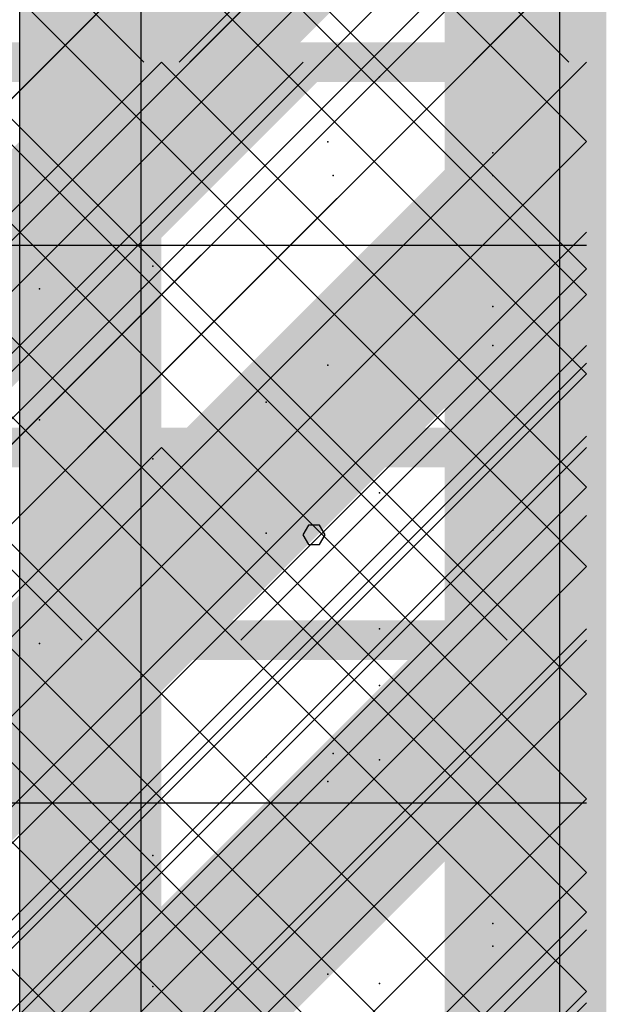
# Model space of a CAD drawing. Extents: x -2 to 113, y -136 to 16.
# Tile 271 of 541: x 52.72 to 54.25, y -30.58 to -28.03. Entities that reach past the tile are written whole.
import ezdxf

# ---------------------------------------------------------------- set-up
doc = ezdxf.new("R2010")
doc.units = 0
doc.header["$MEASUREMENT"] = 0
doc.linetypes.add('SOLID', pattern=[0])
doc.layers.get('0').update_dxf_attribs({"linetype": 'SOLID'})
for name, color, linetype in [('1', 7, 'SOLID'), ('10', 7, 'SOLID'), ('11', 7, 'SOLID'), ('12', 7, 'SOLID'), ('13', 7, 'SOLID'), ('14', 7, 'SOLID'), ('15', 7, 'SOLID'), ('16', 7, 'SOLID'), ('17', 7, 'SOLID'), ('18', 7, 'SOLID'), ('19', 7, 'SOLID'), ('2', 7, 'SOLID'), ('20', 7, 'SOLID'), ('21', 7, 'SOLID'), ('22', 7, 'SOLID'), ('23', 7, 'SOLID'), ('24', 7, 'SOLID'), ('25', 7, 'SOLID'), ('26', 7, 'SOLID'), ('27', 7, 'SOLID'), ('28', 7, 'SOLID'), ('29', 7, 'SOLID'), ('3', 7, 'SOLID'), ('30', 7, 'SOLID'), ('31', 7, 'SOLID'), ('32', 7, 'SOLID'), ('33', 7, 'SOLID'), ('34', 7, 'SOLID'), ('35', 7, 'SOLID'), ('36', 7, 'SOLID'), ('37', 7, 'SOLID'), ('38', 7, 'SOLID'), ('39', 7, 'SOLID'), ('4', 7, 'SOLID'), ('40', 7, 'SOLID'), ('41', 7, 'SOLID'), ('42', 7, 'SOLID'), ('43', 7, 'SOLID'), ('44', 7, 'SOLID'), ('45', 7, 'SOLID'), ('46', 7, 'SOLID'), ('47', 7, 'SOLID'), ('48', 7, 'SOLID'), ('49', 7, 'SOLID'), ('5', 7, 'SOLID'), ('50', 7, 'SOLID'), ('51', 7, 'SOLID'), ('52', 7, 'SOLID'), ('53', 7, 'SOLID'), ('54', 7, 'SOLID'), ('55', 7, 'SOLID'), ('56', 7, 'SOLID'), ('57', 7, 'SOLID'), ('58', 7, 'SOLID'), ('59', 7, 'SOLID'), ('6', 7, 'SOLID'), ('60', 7, 'SOLID'), ('61', 7, 'SOLID'), ('62', 7, 'SOLID'), ('63', 7, 'SOLID'), ('64', 7, 'SOLID'), ('65', 7, 'SOLID'), ('66', 7, 'SOLID'), ('67', 7, 'SOLID'), ('68', 7, 'SOLID'), ('7', 7, 'SOLID'), ('8', 7, 'SOLID'), ('9', 7, 'SOLID')]:
    doc.layers.add(name, color=color, linetype=linetype)

msp = doc.modelspace()

# ---------------------------------------------------------------- linework, layer by layer
at = {"color": 7, "linetype": 'SOLID', "const_width": 0.1029}
msp.add_lwpolyline([(54.1942, -13.1385), (54.1942, -125.6385)], dxfattribs=at)
at = {"color": 7, "linetype": 'SOLID'}
msp.add_lwpolyline([(52.7237, -40.6385), (52.7237, -25.6385)], dxfattribs=at)
at = {"color": 7}
for p in [(53.9516, -28.4326), (52.7751, -28.7267), (53.3634, -29.0209), (53.6575, -29.6091), (53.0692, -30.1973)]:
    msp.add_point(p, dxfattribs=at)
at = {"layer": '1', "color": 7, "linetype": 'SOLID', "const_width": 0.1029}
msp.add_lwpolyline([(54.1942, -13.1385), (54.1942, -125.6385)], dxfattribs=at)
at = {"layer": '1', "color": 7, "linetype": 'SOLID'}
for points in [[(49.7825, -28.6134), (54.1942, -28.6134)], [(54.1248, -30.0608), (54.1248, -28.6134)], [(49.7825, -30.0608), (54.1942, -30.0608)]]:
    msp.add_lwpolyline(points, dxfattribs=at)
at = {"layer": '10', "color": 7, "linetype": 'SOLID', "const_width": 0.1029}
msp.add_lwpolyline([(54.1942, -13.1385), (54.1942, -125.6385)], dxfattribs=at)
at = {"layer": '10', "color": 7, "linetype": 'SOLID'}
for points in [[(50.6648, -30.6385), (54.1942, -27.1091)], [(52.1354, -30.6385), (54.1942, -28.5797)], [(53.606, -30.6385), (54.1942, -30.0503)]]:
    msp.add_lwpolyline(points, dxfattribs=at)
at = {"layer": '10', "color": 7}
for p in [(53.9516, -28.4326), (52.7751, -28.7267), (53.3634, -29.0209), (53.6575, -29.6091), (53.0692, -30.1973)]:
    msp.add_point(p, dxfattribs=at)
at = {"layer": '11', "color": 7, "linetype": 'SOLID', "const_width": 0.1029}
msp.add_lwpolyline([(54.1942, -13.1385), (54.1942, -125.6385)], dxfattribs=at)
at = {"layer": '11', "color": 7, "linetype": 'SOLID'}
for points in [[(53.0392, -45.6385), (53.0392, -25.6385)], [(54.1248, -45.6385), (54.1248, -25.6385)], [(53.5163, -29.3648), (53.5018, -29.3399), (53.4728, -29.3399), (53.4584, -29.3648), (53.4728, -29.3902), (53.5018, -29.3902), (53.5163, -29.3648)]]:
    msp.add_lwpolyline(points, dxfattribs=at)
at = {"layer": '12', "color": 7, "linetype": 'SOLID', "const_width": 0.1029}
for points in [[(54.1942, -13.1385), (54.1942, -125.6385)], [(49.7825, -29.6385), (54.1942, -29.6385)]]:
    msp.add_lwpolyline(points, dxfattribs=at)
at = {"layer": '12', "color": 7, "linetype": 'SOLID'}
for points in [[(52.7237, -29.6385), (52.7237, -27.6385)], [(52.1942, -31.6385), (54.1942, -29.6385)]]:
    msp.add_lwpolyline(points, dxfattribs=at)
at = {"layer": '12', "color": 7}
for p in [(53.9516, -28.3738), (53.0692, -28.6679), (53.6575, -29.2562), (53.537, -29.9326), (53.9516, -30.3738)]:
    msp.add_point(p, dxfattribs=at)
at = {"layer": '13', "color": 7, "linetype": 'SOLID', "const_width": 0.1029}
msp.add_lwpolyline([(54.1942, -13.1385), (54.1942, -125.6385)], dxfattribs=at)
at = {"layer": '13', "color": 7, "linetype": 'SOLID'}
for points in [[(53.0392, -45.6385), (53.0392, -25.6385)], [(54.1248, -45.6385), (54.1248, -25.6385)], [(53.5163, -29.3648), (53.5018, -29.3399), (53.4728, -29.3399), (53.4584, -29.3648), (53.4728, -29.3902), (53.5018, -29.3902), (53.5163, -29.3648)]]:
    msp.add_lwpolyline(points, dxfattribs=at)
at = {"layer": '14', "color": 7, "linetype": 'SOLID', "const_width": 0.1029}
for points in [[(54.1942, -13.1385), (54.1942, -125.6385)], [(49.7825, -29.6385), (54.1942, -29.6385)]]:
    msp.add_lwpolyline(points, dxfattribs=at)
at = {"layer": '14', "color": 7, "linetype": 'SOLID'}
for points in [[(52.7237, -29.6385), (52.7237, -27.6385)], [(52.7237, -44.1385), (52.7237, -29.6385)]]:
    msp.add_lwpolyline(points, dxfattribs=at)
at = {"layer": '14', "color": 7}
for p in [(53.9516, -28.3738), (53.0692, -28.6679), (53.6575, -29.2562), (53.537, -29.9326), (53.9516, -30.3738)]:
    msp.add_point(p, dxfattribs=at)
at = {"layer": '15', "color": 7, "linetype": 'SOLID', "const_width": 0.1029}
msp.add_lwpolyline([(54.1942, -13.1385), (54.1942, -125.6385)], dxfattribs=at)
at = {"layer": '15', "color": 7, "linetype": 'SOLID'}
for points in [[(53.0392, -45.6385), (53.0392, -25.6385)], [(54.1248, -45.6385), (54.1248, -25.6385)], [(53.5163, -29.3648), (53.5018, -29.3399), (53.4728, -29.3399), (53.4584, -29.3648), (53.4728, -29.3902), (53.5018, -29.3902), (53.5163, -29.3648)]]:
    msp.add_lwpolyline(points, dxfattribs=at)
at = {"layer": '16', "color": 7, "linetype": 'SOLID', "const_width": 0.1029}
for points in [[(54.1942, -13.1385), (54.1942, -125.6385)], [(49.7825, -29.6385), (54.1942, -29.6385)]]:
    msp.add_lwpolyline(points, dxfattribs=at)
at = {"layer": '16', "color": 7, "linetype": 'SOLID'}
for points in [[(50.8856, -27.6385), (51.8003, -28.5533), (52.8856, -29.6385)], [(51.9885, -27.6385), (53.8179, -29.4679), (53.9885, -29.6385)], [(52.1942, -29.6385), (54.1942, -27.6385)], [(53.0913, -27.6385), (54.1942, -28.7415)], [(53.2972, -29.6385), (54.1942, -28.7415)], [(49.7825, -34.0503), (54.1942, -29.6385)]]:
    msp.add_lwpolyline(points, dxfattribs=at)
at = {"layer": '16', "color": 7}
for p in [(53.537, -29.9326), (53.9516, -30.3738)]:
    msp.add_point(p, dxfattribs=at)
at = {"layer": '17', "color": 7, "linetype": 'SOLID', "const_width": 0.1029}
msp.add_lwpolyline([(54.1942, -13.1385), (54.1942, -125.6385)], dxfattribs=at)
at = {"layer": '17', "color": 7, "linetype": 'SOLID'}
for points in [[(53.0392, -45.6385), (53.0392, -25.6385)], [(54.1248, -45.6385), (54.1248, -25.6385)], [(53.5163, -29.3648), (53.5018, -29.3399), (53.4728, -29.3399), (53.4584, -29.3648), (53.4728, -29.3902), (53.5018, -29.3902), (53.5163, -29.3648)]]:
    msp.add_lwpolyline(points, dxfattribs=at)
at = {"layer": '18', "color": 7, "linetype": 'SOLID', "const_width": 0.1029}
for points in [[(54.1942, -13.1385), (54.1942, -125.6385)], [(49.7825, -28.1385), (54.1942, -28.1385)]]:
    msp.add_lwpolyline(points, dxfattribs=at)
at = {"layer": '18', "color": 7, "linetype": 'SOLID'}
for points in [[(52.7237, -28.1385), (52.7237, -25.6385)], [(51.6942, -30.6385), (54.1942, -28.1385)], [(53.1648, -30.6385), (54.1942, -29.6091)]]:
    msp.add_lwpolyline(points, dxfattribs=at)
at = {"layer": '18', "color": 7}
for p in [(53.537, -28.4326), (53.9516, -28.8738), (53.0692, -29.1679), (53.6575, -29.7562), (53.5236, -30.5048)]:
    msp.add_point(p, dxfattribs=at)
at = {"layer": '19', "color": 7, "linetype": 'SOLID', "const_width": 0.1029}
msp.add_lwpolyline([(54.1942, -13.1385), (54.1942, -125.6385)], dxfattribs=at)
at = {"layer": '19', "color": 7, "linetype": 'SOLID'}
for points in [[(53.0392, -45.6385), (53.0392, -25.6385)], [(54.1248, -45.6385), (54.1248, -25.6385)], [(53.5163, -29.3648), (53.5018, -29.3399), (53.4728, -29.3399), (53.4584, -29.3648), (53.4728, -29.3902), (53.5018, -29.3902), (53.5163, -29.3648)]]:
    msp.add_lwpolyline(points, dxfattribs=at)
at = {"layer": '2', "color": 7, "linetype": 'SOLID', "const_width": 0.1029}
msp.add_lwpolyline([(54.1942, -13.1385), (54.1942, -125.6385)], dxfattribs=at)
at = {"layer": '2', "color": 7, "linetype": 'SOLID'}
msp.add_lwpolyline([(52.7237, -31.6385), (52.7237, -27.6385)], dxfattribs=at)
at = {"layer": '2', "color": 7}
for p in [(53.9516, -28.3738), (53.0692, -28.6679), (53.6575, -29.2562), (53.5236, -30.0048), (53.9516, -30.4326)]:
    msp.add_point(p, dxfattribs=at)
at = {"layer": '20', "color": 7, "linetype": 'SOLID', "const_width": 0.1029}
msp.add_lwpolyline([(54.1942, -13.1385), (54.1942, -125.6385)], dxfattribs=at)
at = {"layer": '20', "color": 7, "linetype": 'SOLID'}
msp.add_lwpolyline([(52.7237, -39.6385), (52.7237, -27.6385)], dxfattribs=at)
at = {"layer": '20', "color": 7}
for p in [(53.9516, -28.3738), (53.0692, -28.6679), (53.6575, -29.2562), (53.5236, -30.0048), (53.9516, -30.4326)]:
    msp.add_point(p, dxfattribs=at)
at = {"layer": '21', "color": 7, "linetype": 'SOLID', "const_width": 0.1029}
msp.add_lwpolyline([(54.1942, -13.1385), (54.1942, -125.6385)], dxfattribs=at)
at = {"layer": '21', "color": 7, "linetype": 'SOLID'}
for points in [[(53.0392, -45.6385), (53.0392, -25.6385)], [(54.1248, -45.6385), (54.1248, -25.6385)], [(53.5163, -29.3648), (53.5018, -29.3399), (53.4728, -29.3399), (53.4584, -29.3648), (53.4728, -29.3902), (53.5018, -29.3902), (53.5163, -29.3648)]]:
    msp.add_lwpolyline(points, dxfattribs=at)
at = {"layer": '22', "color": 7, "linetype": 'SOLID', "const_width": 0.1029}
msp.add_lwpolyline([(54.1942, -13.1385), (54.1942, -125.6385)], dxfattribs=at)
at = {"layer": '22', "color": 7, "linetype": 'SOLID'}
for points in [[(50.6648, -30.6385), (54.1942, -27.1091)], [(52.1354, -30.6385), (54.1942, -28.5797)], [(53.606, -30.6385), (54.1942, -30.0503)]]:
    msp.add_lwpolyline(points, dxfattribs=at)
at = {"layer": '22', "color": 7}
for p in [(53.9516, -28.4326), (52.7751, -28.7267), (53.3634, -29.0209), (53.6575, -29.6091), (53.0692, -30.1973)]:
    msp.add_point(p, dxfattribs=at)
at = {"layer": '23', "color": 7, "linetype": 'SOLID', "const_width": 0.1029}
msp.add_lwpolyline([(54.1942, -13.1385), (54.1942, -125.6385)], dxfattribs=at)
at = {"layer": '23', "color": 7, "linetype": 'SOLID'}
for points in [[(53.0392, -45.6385), (53.0392, -25.6385)], [(54.1248, -45.6385), (54.1248, -25.6385)], [(53.5163, -29.3648), (53.5018, -29.3399), (53.4728, -29.3399), (53.4584, -29.3648), (53.4728, -29.3902), (53.5018, -29.3902), (53.5163, -29.3648)]]:
    msp.add_lwpolyline(points, dxfattribs=at)
at = {"layer": '24', "color": 7, "linetype": 'SOLID', "const_width": 0.1029}
msp.add_lwpolyline([(54.1942, -13.1385), (54.1942, -125.6385)], dxfattribs=at)
at = {"layer": '24', "color": 7, "linetype": 'SOLID'}
for points in [[(50.6648, -30.6385), (54.1942, -27.1091)], [(52.1354, -30.6385), (54.1942, -28.5797)], [(53.606, -30.6385), (54.1942, -30.0503)]]:
    msp.add_lwpolyline(points, dxfattribs=at)
at = {"layer": '24', "color": 7}
for p in [(53.9516, -28.4326), (52.7751, -28.7267), (53.3634, -29.0209), (53.6575, -29.6091), (53.0692, -30.1973)]:
    msp.add_point(p, dxfattribs=at)
at = {"layer": '25', "color": 7, "linetype": 'SOLID', "const_width": 0.1029}
msp.add_lwpolyline([(54.1942, -13.1385), (54.1942, -125.6385)], dxfattribs=at)
at = {"layer": '25', "color": 7, "linetype": 'SOLID'}
for points in [[(53.0392, -45.6385), (53.0392, -25.6385)], [(54.1248, -45.6385), (54.1248, -25.6385)], [(53.5163, -29.3648), (53.5018, -29.3399), (53.4728, -29.3399), (53.4584, -29.3648), (53.4728, -29.3902), (53.5018, -29.3902), (53.5163, -29.3648)]]:
    msp.add_lwpolyline(points, dxfattribs=at)
at = {"layer": '26', "color": 7, "linetype": 'SOLID', "const_width": 0.1029}
msp.add_lwpolyline([(54.1942, -13.1385), (54.1942, -125.6385)], dxfattribs=at)
at = {"layer": '26', "color": 7, "linetype": 'SOLID'}
msp.add_lwpolyline([(52.7237, -31.6385), (52.7237, -25.6385)], dxfattribs=at)
at = {"layer": '26', "color": 7}
for p in [(53.9516, -28.4326), (52.7751, -28.7267), (53.3634, -29.0209), (53.6575, -29.6091), (53.0692, -30.1973)]:
    msp.add_point(p, dxfattribs=at)
at = {"layer": '27', "color": 7, "linetype": 'SOLID', "const_width": 0.1029}
msp.add_lwpolyline([(54.1942, -13.1385), (54.1942, -125.6385)], dxfattribs=at)
at = {"layer": '27', "color": 7}
for points in [[(52.1354, -28.9326), (53.3119, -28.2267), (52.1354, -28.9326), (53.0766, -27.9915)], [(53.3119, -28.2267), (53.3119, -27.9915), (53.3119, -28.2267), (53.0766, -27.9915)], [(53.3119, -27.9915), (53.5472, -27.9915), (53.3119, -27.9915), (53.3119, -28.2267)], [(53.3119, -28.9326), (54.1942, -28.5209), (53.3119, -28.9326), (54.1942, -28.0503)], [(52.1354, -28.9326), (52.3707, -29.1679), (52.1354, -28.9326), (53.3119, -28.2267)], [(53.3119, -28.9326), (53.5472, -29.1679), (53.3119, -28.9326), (54.1942, -28.5209)], [(53.3119, -28.9326), (53.3119, -29.1679), (53.3119, -28.9326), (53.0766, -29.1679)], [(53.3119, -28.9326), (53.3119, -29.1679), (53.3119, -28.9326), (53.5472, -29.1679)], [(52.1354, -30.1091), (53.3119, -29.4032), (52.1354, -30.1091), (53.0766, -29.1679)], [(53.3119, -29.4032), (53.3119, -29.1679), (53.3119, -29.4032), (53.0766, -29.1679)], [(53.3119, -29.1679), (53.5472, -29.1679), (53.3119, -29.1679), (53.3119, -29.4032)], [(53.3119, -30.1091), (54.1942, -29.6973), (53.3119, -30.1091), (54.1942, -29.2267)], [(52.1354, -30.1091), (52.3707, -30.3444), (52.1354, -30.1091), (53.3119, -29.4032)], [(53.3119, -30.1091), (53.5472, -30.3444), (53.3119, -30.1091), (54.1942, -29.6973)], [(53.3119, -30.1091), (53.3119, -30.3444), (53.3119, -30.1091), (53.0766, -30.3444)], [(53.3119, -30.1091), (53.3119, -30.3444), (53.3119, -30.1091), (53.5472, -30.3444)], [(52.1354, -31.2856), (53.3119, -30.5797), (52.1354, -31.2856), (53.0766, -30.3444)], [(53.3119, -30.5797), (53.3119, -30.3444), (53.3119, -30.5797), (53.0766, -30.3444)], [(53.3119, -30.3444), (53.5472, -30.3444), (53.3119, -30.3444), (53.3119, -30.5797)], [(53.3119, -31.2856), (54.1942, -30.8738), (53.3119, -31.2856), (54.1942, -30.4032)], [(52.1354, -31.2856), (52.3707, -31.5209), (52.1354, -31.2856), (53.3119, -30.5797)]]:
    msp.add_solid(points, dxfattribs=at)
at = {"layer": '28', "color": 7, "linetype": 'SOLID', "const_width": 0.1029}
msp.add_lwpolyline([(54.1942, -13.1385), (54.1942, -125.6385)], dxfattribs=at)
at = {"layer": '28', "color": 7, "linetype": 'SOLID'}
msp.add_lwpolyline([(52.7237, -47.1385), (52.7237, -25.6385)], dxfattribs=at)
at = {"layer": '28', "color": 7}
for p in [(53.9516, -28.4326), (52.7751, -28.7267), (53.3634, -29.0209), (53.6575, -29.6091), (53.0692, -30.1973)]:
    msp.add_point(p, dxfattribs=at)
at = {"layer": '29', "color": 7, "linetype": 'SOLID', "const_width": 0.1029}
msp.add_lwpolyline([(54.1942, -13.1385), (54.1942, -125.6385)], dxfattribs=at)
at = {"layer": '29', "color": 7, "linetype": 'SOLID'}
msp.add_lwpolyline([(52.7237, -33.1385), (52.7237, -25.6385)], dxfattribs=at)
at = {"layer": '29', "color": 7}
for p in [(53.9516, -28.4326), (52.7751, -28.7267), (53.3634, -29.0209), (53.6575, -29.6091), (53.0692, -30.1973)]:
    msp.add_point(p, dxfattribs=at)
at = {"layer": '3', "color": 7, "linetype": 'SOLID', "const_width": 0.1029}
msp.add_lwpolyline([(54.1942, -13.1385), (54.1942, -125.6385)], dxfattribs=at)
at = {"layer": '3', "color": 7, "linetype": 'SOLID'}
for points in [[(53.0392, -45.6385), (53.0392, -25.6385)], [(54.1248, -45.6385), (54.1248, -25.6385)], [(53.5163, -29.3648), (53.5018, -29.3399), (53.4728, -29.3399), (53.4584, -29.3648), (53.4728, -29.3902), (53.5018, -29.3902), (53.5163, -29.3648)]]:
    msp.add_lwpolyline(points, dxfattribs=at)
at = {"layer": '30', "color": 7, "linetype": 'SOLID', "const_width": 0.1029}
for points in [[(54.1942, -13.1385), (54.1942, -125.6385)], [(49.7825, -28.1385), (54.1942, -28.1385)]]:
    msp.add_lwpolyline(points, dxfattribs=at)
at = {"layer": '30', "color": 7, "linetype": 'SOLID'}
for points in [[(53.1648, -28.1385), (54.1942, -27.1091)], [(50.9589, -30.6385), (53.4589, -28.1385)], [(51.6942, -30.6385), (54.1942, -28.1385)], [(52.7237, -30.6385), (52.7237, -28.1385)], [(52.4295, -30.6385), (54.1942, -28.8738)], [(53.1648, -30.6385), (54.1942, -29.6091)], [(53.9001, -30.6385), (54.1942, -30.3444)]]:
    msp.add_lwpolyline(points, dxfattribs=at)
at = {"layer": '31', "color": 7, "linetype": 'SOLID', "const_width": 0.1029}
msp.add_lwpolyline([(54.1942, -13.1385), (54.1942, -125.6385)], dxfattribs=at)
at = {"layer": '31', "color": 7, "linetype": 'SOLID'}
for points in [[(53.0392, -45.6385), (53.0392, -25.6385)], [(54.1248, -45.6385), (54.1248, -25.6385)], [(49.7825, -31.5209), (54.1942, -27.1091)], [(49.7825, -32.9915), (54.1942, -28.5797)], [(53.5163, -29.3648), (53.5018, -29.3399), (53.4728, -29.3399), (53.4584, -29.3648), (53.4728, -29.3902), (53.5018, -29.3902), (53.5163, -29.3648)], [(49.7825, -34.462), (54.1942, -30.0503)]]:
    msp.add_lwpolyline(points, dxfattribs=at)
at = {"layer": '31', "color": 7}
for p in [(53.9516, -28.4326), (52.7751, -28.7267), (53.3634, -29.0209), (53.6575, -29.6091), (53.0692, -30.1973)]:
    msp.add_point(p, dxfattribs=at)
at = {"layer": '32', "color": 7, "linetype": 'SOLID', "const_width": 0.1029}
msp.add_lwpolyline([(54.1942, -13.1385), (54.1942, -125.6385)], dxfattribs=at)
at = {"layer": '32', "color": 7, "linetype": 'SOLID'}
for points in [[(49.7825, -31.5209), (54.1942, -27.1091)], [(49.7825, -32.9915), (54.1942, -28.5797)], [(49.7825, -34.462), (54.1942, -30.0503)]]:
    msp.add_lwpolyline(points, dxfattribs=at)
at = {"layer": '32', "color": 7}
for p in [(53.9516, -28.4326), (52.7751, -28.7267), (53.3634, -29.0209), (53.6575, -29.6091), (53.0692, -30.1973)]:
    msp.add_point(p, dxfattribs=at)
at = {"layer": '33', "color": 7, "linetype": 'SOLID', "const_width": 0.1029}
msp.add_lwpolyline([(54.1942, -13.1385), (54.1942, -125.6385)], dxfattribs=at)
at = {"layer": '33', "color": 7, "linetype": 'SOLID'}
for points in [[(49.7825, -31.5209), (54.1942, -27.1091)], [(49.7825, -32.9915), (54.1942, -28.5797)], [(49.7825, -34.462), (54.1942, -30.0503)]]:
    msp.add_lwpolyline(points, dxfattribs=at)
at = {"layer": '33', "color": 7}
for p in [(53.9516, -28.4326), (52.7751, -28.7267), (53.3634, -29.0209), (53.6575, -29.6091), (53.0692, -30.1973)]:
    msp.add_point(p, dxfattribs=at)
at = {"layer": '34', "color": 7, "linetype": 'SOLID', "const_width": 0.1029}
msp.add_lwpolyline([(54.1942, -13.1385), (54.1942, -125.6385)], dxfattribs=at)
at = {"layer": '34', "color": 7, "linetype": 'SOLID'}
for points in [[(49.7825, -31.5209), (54.1942, -27.1091)], [(49.7825, -32.9915), (54.1942, -28.5797)], [(49.7825, -34.462), (54.1942, -30.0503)]]:
    msp.add_lwpolyline(points, dxfattribs=at)
at = {"layer": '34', "color": 7}
for p in [(53.9516, -28.4326), (52.7751, -28.7267), (53.3634, -29.0209), (53.6575, -29.6091), (53.0692, -30.1973)]:
    msp.add_point(p, dxfattribs=at)
at = {"layer": '35', "color": 7, "linetype": 'SOLID', "const_width": 0.1029}
msp.add_lwpolyline([(54.1942, -13.1385), (54.1942, -125.6385)], dxfattribs=at)
at = {"layer": '35', "color": 7, "linetype": 'SOLID'}
for points in [[(49.7825, -31.5209), (54.1942, -27.1091)], [(49.7825, -32.9915), (54.1942, -28.5797)], [(49.7825, -34.462), (54.1942, -30.0503)]]:
    msp.add_lwpolyline(points, dxfattribs=at)
at = {"layer": '35', "color": 7}
for p in [(53.9516, -28.4326), (52.7751, -28.7267), (53.3634, -29.0209), (53.6575, -29.6091), (53.0692, -30.1973)]:
    msp.add_point(p, dxfattribs=at)
at = {"layer": '36', "color": 7, "linetype": 'SOLID', "const_width": 0.1029}
msp.add_lwpolyline([(54.1942, -13.1385), (54.1942, -125.6385)], dxfattribs=at)
at = {"layer": '36', "color": 7, "linetype": 'SOLID'}
for points in [[(49.7825, -31.5209), (54.1942, -27.1091)], [(49.7825, -32.9915), (54.1942, -28.5797)], [(49.7825, -34.462), (54.1942, -30.0503)]]:
    msp.add_lwpolyline(points, dxfattribs=at)
at = {"layer": '36', "color": 7}
for p in [(53.9516, -28.4326), (52.7751, -28.7267), (53.3634, -29.0209), (53.6575, -29.6091), (53.0692, -30.1973)]:
    msp.add_point(p, dxfattribs=at)
at = {"layer": '37', "color": 7, "linetype": 'SOLID', "const_width": 0.1029}
msp.add_lwpolyline([(54.1942, -13.1385), (54.1942, -125.6385)], dxfattribs=at)
at = {"layer": '37', "color": 7, "linetype": 'SOLID'}
for points in [[(49.7825, -31.5209), (54.1942, -27.1091)], [(49.7825, -32.9915), (54.1942, -28.5797)], [(49.7825, -34.462), (54.1942, -30.0503)]]:
    msp.add_lwpolyline(points, dxfattribs=at)
at = {"layer": '37', "color": 7}
for p in [(53.9516, -28.4326), (52.7751, -28.7267), (53.3634, -29.0209), (53.6575, -29.6091), (53.0692, -30.1973)]:
    msp.add_point(p, dxfattribs=at)
at = {"layer": '38', "color": 7, "linetype": 'SOLID', "const_width": 0.1029}
msp.add_lwpolyline([(54.1942, -13.1385), (54.1942, -125.6385)], dxfattribs=at)
at = {"layer": '38', "color": 7, "linetype": 'SOLID'}
for points in [[(49.7825, -31.5209), (54.1942, -27.1091)], [(51.1354, -31.6385), (54.1942, -28.5797)], [(52.606, -31.6385), (54.1942, -30.0503)]]:
    msp.add_lwpolyline(points, dxfattribs=at)
at = {"layer": '38', "color": 7}
for p in [(53.9516, -28.4326), (52.7751, -28.7267), (53.3634, -29.0209), (53.6575, -29.6091), (53.0692, -30.1973)]:
    msp.add_point(p, dxfattribs=at)
at = {"layer": '39', "color": 7, "linetype": 'SOLID', "const_width": 0.1029}
for points in [[(54.1942, -13.1385), (54.1942, -125.6385)], [(49.7825, -28.1385), (54.1942, -28.1385)]]:
    msp.add_lwpolyline(points, dxfattribs=at)
at = {"layer": '39', "color": 7, "linetype": 'SOLID'}
for points in [[(50.8856, -25.6385), (52.3281, -27.081), (53.3856, -28.1385)], [(52.7972, -28.1385), (54.1942, -26.7415)], [(53.9001, -28.1385), (54.1942, -27.8444)], [(49.7825, -32.5503), (54.1942, -28.1385)], [(49.7825, -34.0209), (54.1942, -29.6091)]]:
    msp.add_lwpolyline(points, dxfattribs=at)
at = {"layer": '39', "color": 7}
for p in [(53.537, -28.4326), (53.9516, -28.8738), (53.0692, -29.1679), (53.6575, -29.7562), (53.5236, -30.5048)]:
    msp.add_point(p, dxfattribs=at)
at = {"layer": '4', "color": 7, "linetype": 'SOLID', "const_width": 0.1029}
for points in [[(54.1942, -13.1385), (54.1942, -125.6385)], [(49.7825, -29.6385), (54.1942, -29.6385)]]:
    msp.add_lwpolyline(points, dxfattribs=at)
at = {"layer": '4', "color": 7, "linetype": 'SOLID'}
for points in [[(52.7237, -29.6385), (52.7237, -25.6385)], [(50.1942, -33.6385), (54.1942, -29.6385)]]:
    msp.add_lwpolyline(points, dxfattribs=at)
at = {"layer": '4', "color": 7}
for p in [(53.9516, -28.4326), (52.7751, -28.7267), (53.3634, -29.0209), (53.6575, -29.6091), (53.537, -29.9326), (53.9516, -30.3738)]:
    msp.add_point(p, dxfattribs=at)
at = {"layer": '40', "color": 7, "linetype": 'SOLID', "const_width": 0.1029}
msp.add_lwpolyline([(54.1942, -13.1385), (54.1942, -125.6385)], dxfattribs=at)
at = {"layer": '40', "color": 7, "linetype": 'SOLID'}
msp.add_lwpolyline([(52.7237, -45.6385), (52.7237, -25.6385)], dxfattribs=at)
at = {"layer": '40', "color": 7}
for p in [(53.9516, -28.4326), (52.7751, -28.7267), (53.3634, -29.0209), (53.6575, -29.6091), (53.0692, -30.1973)]:
    msp.add_point(p, dxfattribs=at)
at = {"layer": '41', "color": 7, "linetype": 'SOLID', "const_width": 0.1029}
for points in [[(54.1942, -13.1385), (54.1942, -125.6385)], [(49.7825, -28.1385), (54.1942, -28.1385)]]:
    msp.add_lwpolyline(points, dxfattribs=at)
at = {"layer": '41', "color": 7, "linetype": 'SOLID'}
msp.add_lwpolyline([(53.1648, -28.1385), (54.1942, -27.1091)], dxfattribs=at)
at = {"layer": '41', "color": 7}
for points in [[(52.1354, -29.0797), (53.3119, -28.3738), (52.1354, -29.0797), (53.0766, -28.1385)], [(53.3119, -28.3738), (53.3119, -28.1385), (53.3119, -28.3738), (53.0766, -28.1385)], [(53.3119, -28.1385), (53.5472, -28.1385), (53.3119, -28.1385), (53.3119, -28.3738)], [(53.3119, -29.0797), (54.1942, -28.6679), (53.3119, -29.0797), (54.1942, -28.1972)], [(52.1354, -29.0797), (52.3707, -29.315), (52.1354, -29.0797), (53.3119, -28.3738)], [(53.3119, -29.0797), (53.5472, -29.315), (53.3119, -29.0797), (54.1942, -28.6679)], [(53.3119, -29.0797), (53.3119, -29.315), (53.3119, -29.0797), (53.0766, -29.315)], [(53.3119, -29.0797), (53.3119, -29.315), (53.3119, -29.0797), (53.5472, -29.315)], [(52.1354, -30.2562), (53.3119, -29.5503), (52.1354, -30.2562), (53.0766, -29.315)], [(53.3119, -29.5503), (53.3119, -29.315), (53.3119, -29.5503), (53.0766, -29.315)], [(53.3119, -29.315), (53.5472, -29.315), (53.3119, -29.315), (53.3119, -29.5503)], [(53.3119, -30.2562), (54.1942, -29.8444), (53.3119, -30.2562), (54.1942, -29.3738)], [(52.1354, -30.2562), (52.3707, -30.4915), (52.1354, -30.2562), (53.3119, -29.5503)], [(53.3119, -30.2562), (53.5472, -30.4915), (53.3119, -30.2562), (54.1942, -29.8444)], [(53.3119, -30.2562), (53.3119, -30.4915), (53.3119, -30.2562), (53.0766, -30.4915)], [(53.3119, -30.2562), (53.3119, -30.4915), (53.3119, -30.2562), (53.5472, -30.4915)], [(53.3119, -30.4915), (53.0766, -30.4915), (53.3119, -30.6385), (52.9295, -30.6385)], [(53.5472, -30.4915), (53.3119, -30.4915), (53.4001, -30.6385), (53.3119, -30.6385)], [(54.106, -30.6385), (54.1942, -30.6385), (54.106, -30.6385), (54.1942, -30.5503)]]:
    msp.add_solid(points, dxfattribs=at)
at = {"layer": '42', "color": 7, "linetype": 'SOLID', "const_width": 0.1029}
msp.add_lwpolyline([(54.1942, -13.1385), (54.1942, -125.6385)], dxfattribs=at)
at = {"layer": '42', "color": 7, "linetype": 'SOLID'}
msp.add_lwpolyline([(52.7237, -45.6385), (52.7237, -25.6385)], dxfattribs=at)
at = {"layer": '42', "color": 7}
for p in [(53.9516, -28.4326), (52.7751, -28.7267), (53.3634, -29.0209), (53.6575, -29.6091), (53.0692, -30.1973)]:
    msp.add_point(p, dxfattribs=at)
at = {"layer": '43', "color": 7, "linetype": 'SOLID', "const_width": 0.1029}
msp.add_lwpolyline([(54.1942, -13.1385), (54.1942, -125.6385)], dxfattribs=at)
at = {"layer": '43', "color": 7, "linetype": 'SOLID'}
for points in [[(49.7825, -31.5209), (54.1942, -27.1091)], [(49.7825, -32.9915), (54.1942, -28.5797)], [(49.7825, -34.462), (54.1942, -30.0503)]]:
    msp.add_lwpolyline(points, dxfattribs=at)
at = {"layer": '43', "color": 7}
for p in [(53.9516, -28.4326), (52.7751, -28.7267), (53.3634, -29.0209), (53.6575, -29.6091), (53.0692, -30.1973)]:
    msp.add_point(p, dxfattribs=at)
at = {"layer": '44', "color": 7, "linetype": 'SOLID', "const_width": 0.1029}
msp.add_lwpolyline([(54.1942, -13.1385), (54.1942, -125.6385)], dxfattribs=at)
at = {"layer": '44', "color": 7, "linetype": 'SOLID'}
for points in [[(53.0392, -45.6385), (53.0392, -25.6385)], [(54.1248, -45.6385), (54.1248, -25.6385)], [(53.5163, -29.3648), (53.5018, -29.3399), (53.4728, -29.3399), (53.4584, -29.3648), (53.4728, -29.3902), (53.5018, -29.3902), (53.5163, -29.3648)]]:
    msp.add_lwpolyline(points, dxfattribs=at)
at = {"layer": '45', "color": 7, "linetype": 'SOLID', "const_width": 0.1029}
msp.add_lwpolyline([(54.1942, -13.1385), (54.1942, -125.6385)], dxfattribs=at)
at = {"layer": '45', "color": 7, "linetype": 'SOLID'}
msp.add_lwpolyline([(52.7237, -30.6385), (52.7237, -25.6385)], dxfattribs=at)
at = {"layer": '45', "color": 7}
for p in [(53.9516, -28.4326), (52.7751, -28.7267), (53.3634, -29.0209), (53.6575, -29.6091), (53.0692, -30.1973)]:
    msp.add_point(p, dxfattribs=at)
at = {"layer": '46', "color": 7, "linetype": 'SOLID', "const_width": 0.1029}
msp.add_lwpolyline([(54.1942, -13.1385), (54.1942, -125.6385)], dxfattribs=at)
at = {"layer": '46', "color": 7, "linetype": 'SOLID'}
for points in [[(49.7825, -31.8609), (54.1942, -27.4491)], [(49.7825, -33.3315), (54.1942, -28.9197)], [(49.7825, -34.802), (54.1942, -30.3903)]]:
    msp.add_lwpolyline(points, dxfattribs=at)
at = {"layer": '46', "color": 7}
for p in [(53.5236, -28.3448), (53.9516, -28.7726), (52.7751, -29.0667), (53.3634, -29.3609), (53.6575, -29.9491), (53.0692, -30.5373)]:
    msp.add_point(p, dxfattribs=at)
at = {"layer": '47', "color": 7, "linetype": 'SOLID', "const_width": 0.1029}
msp.add_lwpolyline([(54.1942, -13.1385), (54.1942, -125.6385)], dxfattribs=at)
at = {"layer": '47', "color": 7, "linetype": 'SOLID'}
for points in [[(49.7825, -26.1385), (54.1942, -30.5503)], [(50.8854, -26.1385), (54.1942, -29.4473)], [(51.9884, -26.1385), (54.1942, -28.3444)], [(49.7825, -27.2415), (53.1795, -30.6385)], [(50.7972, -30.6385), (54.1942, -27.2415)], [(51.9001, -30.6385), (54.1942, -28.3444)], [(53.0031, -30.6385), (54.1942, -29.4473)], [(54.106, -30.6385), (54.1942, -30.5503)]]:
    msp.add_lwpolyline(points, dxfattribs=at)
at = {"layer": '48', "color": 7, "linetype": 'SOLID', "const_width": 0.1029}
msp.add_lwpolyline([(54.1942, -13.1385), (54.1942, -125.6385)], dxfattribs=at)
at = {"layer": '48', "color": 7, "linetype": 'SOLID'}
msp.add_lwpolyline([(52.7237, -30.6385), (52.7237, -25.6385)], dxfattribs=at)
at = {"layer": '48', "color": 7}
for p in [(53.9516, -28.4326), (52.7751, -28.7267), (53.3634, -29.0209), (53.6575, -29.6091), (53.0692, -30.1973)]:
    msp.add_point(p, dxfattribs=at)
at = {"layer": '49', "color": 7, "linetype": 'SOLID', "const_width": 0.1029}
for points in [[(54.1942, -13.1385), (54.1942, -125.6385)], [(49.7825, -28.1385), (54.1942, -28.1385)]]:
    msp.add_lwpolyline(points, dxfattribs=at)
at = {"layer": '49', "color": 7, "linetype": 'SOLID'}
for points in [[(52.7237, -28.1385), (52.7237, -25.7985)], [(49.7825, -32.5503), (54.1942, -28.1385)], [(50.6648, -33.1385), (54.1942, -29.6091)]]:
    msp.add_lwpolyline(points, dxfattribs=at)
at = {"layer": '49', "color": 7}
for p in [(53.537, -28.4326), (53.9516, -28.8738), (53.0692, -29.1679), (53.6575, -29.7562), (53.5236, -30.5048)]:
    msp.add_point(p, dxfattribs=at)
at = {"layer": '5', "color": 7, "linetype": 'SOLID', "const_width": 0.1029}
msp.add_lwpolyline([(54.1942, -13.1385), (54.1942, -125.6385)], dxfattribs=at)
at = {"layer": '5', "color": 7, "linetype": 'SOLID'}
for points in [[(53.0392, -45.6385), (53.0392, -25.6385)], [(54.1248, -45.6385), (54.1248, -25.6385)], [(53.5163, -29.3648), (53.5018, -29.3399), (53.4728, -29.3399), (53.4584, -29.3648), (53.4728, -29.3902), (53.5018, -29.3902), (53.5163, -29.3648)]]:
    msp.add_lwpolyline(points, dxfattribs=at)
at = {"layer": '50', "color": 7, "linetype": 'SOLID', "const_width": 0.1029}
msp.add_lwpolyline([(54.1942, -13.1385), (54.1942, -125.6385)], dxfattribs=at)
at = {"layer": '50', "color": 7, "linetype": 'SOLID'}
for points in [[(50.1942, -31.6385), (54.1942, -27.6385)], [(51.6648, -31.6385), (54.1942, -29.1091)], [(53.1354, -31.6385), (54.1942, -30.5797)]]:
    msp.add_lwpolyline(points, dxfattribs=at)
at = {"layer": '50', "color": 7}
for p in [(53.9516, -28.3738), (53.0692, -28.6679), (53.6575, -29.2562), (53.5236, -30.0048), (53.9516, -30.4326)]:
    msp.add_point(p, dxfattribs=at)
at = {"layer": '51', "color": 7, "linetype": 'SOLID', "const_width": 0.1029}
msp.add_lwpolyline([(54.1942, -13.1385), (54.1942, -125.6385)], dxfattribs=at)
at = {"layer": '51', "color": 7, "linetype": 'SOLID'}
for points in [[(52.7237, -45.6385), (52.7237, -25.6385)], [(49.7825, -31.5209), (54.1942, -27.1091)], [(49.7825, -32.2562), (54.1942, -27.8444)], [(49.7825, -32.9915), (54.1942, -28.5797)], [(49.7825, -33.7267), (54.1942, -29.315)], [(49.7825, -34.462), (54.1942, -30.0503)]]:
    msp.add_lwpolyline(points, dxfattribs=at)
at = {"layer": '52', "color": 7, "linetype": 'SOLID', "const_width": 0.1029}
msp.add_lwpolyline([(54.1942, -13.1385), (54.1942, -125.6385)], dxfattribs=at)
at = {"layer": '52', "color": 7}
for p in [(53.6575, -28.1762), (53.5236, -28.9248), (53.9516, -29.3526), (52.7751, -29.6467), (53.3634, -29.9409), (53.6575, -30.5291)]:
    msp.add_point(p, dxfattribs=at)
at = {"layer": '53', "color": 7, "linetype": 'SOLID', "const_width": 0.1029}
msp.add_lwpolyline([(54.1942, -13.1385), (54.1942, -125.6385)], dxfattribs=at)
at = {"layer": '53', "color": 7, "linetype": 'SOLID'}
msp.add_lwpolyline([(52.7237, -45.6385), (52.7237, -25.6385)], dxfattribs=at)
at = {"layer": '53', "color": 7}
for p in [(53.9516, -28.4326), (52.7751, -28.7267), (53.3634, -29.0209), (53.6575, -29.6091), (53.0692, -30.1973)]:
    msp.add_point(p, dxfattribs=at)
at = {"layer": '54', "color": 7, "linetype": 'SOLID', "const_width": 0.1029}
msp.add_lwpolyline([(54.1942, -13.1385), (54.1942, -125.6385)], dxfattribs=at)
at = {"layer": '54', "color": 7, "linetype": 'SOLID'}
for points in [[(49.7825, -25.6385), (54.1942, -30.0503)], [(50.8854, -25.6385), (54.1942, -28.9473)], [(49.7825, -26.7415), (54.1942, -31.1532)], [(49.7825, -31.1532), (54.1942, -26.7415)], [(49.7825, -32.2562), (54.1942, -27.8444)], [(50.0031, -33.1385), (54.1942, -28.9473)], [(51.106, -33.1385), (54.1942, -30.0503)]]:
    msp.add_lwpolyline(points, dxfattribs=at)
at = {"layer": '55', "color": 7, "linetype": 'SOLID', "const_width": 0.1029}
msp.add_lwpolyline([(54.1942, -13.1385), (54.1942, -125.6385)], dxfattribs=at)
at = {"layer": '55', "color": 7, "linetype": 'SOLID'}
for points in [[(53.0392, -45.6385), (53.0392, -25.6385)], [(54.1248, -45.6385), (54.1248, -25.6385)], [(53.5163, -29.3648), (53.5018, -29.3399), (53.4728, -29.3399), (53.4584, -29.3648), (53.4728, -29.3902), (53.5018, -29.3902), (53.5163, -29.3648)]]:
    msp.add_lwpolyline(points, dxfattribs=at)
at = {"layer": '56', "color": 7, "linetype": 'SOLID', "const_width": 0.1029}
for points in [[(54.1942, -13.1385), (54.1942, -125.6385)], [(49.7825, -28.1385), (54.1942, -28.1385)]]:
    msp.add_lwpolyline(points, dxfattribs=at)
at = {"layer": '56', "color": 7, "linetype": 'SOLID'}
for points in [[(50.8856, -25.9785), (51.9437, -27.0366), (53.0456, -28.1385)], [(51.9885, -25.9785), (54.1046, -28.0946), (54.1485, -28.1385)], [(53.1372, -28.1385), (54.1942, -27.0815)], [(50.5913, -30.6385), (53.0913, -28.1385)], [(50.8856, -28.1385), (52.3281, -29.581), (53.3856, -30.6385)], [(51.6942, -30.6385), (54.1942, -28.1385)], [(51.9884, -28.1385), (54.1942, -30.3444)], [(53.0913, -28.1385), (54.1942, -29.2415)], [(54.1942, -28.1385), (54.1942, -28.1385)], [(52.7972, -30.6385), (54.1942, -29.2415)], [(53.9001, -30.6385), (54.1942, -30.3444)]]:
    msp.add_lwpolyline(points, dxfattribs=at)
at = {"layer": '57', "color": 7, "linetype": 'SOLID', "const_width": 0.1029}
msp.add_lwpolyline([(54.1942, -13.1385), (54.1942, -125.6385)], dxfattribs=at)
at = {"layer": '57', "color": 7}
for points in [[(52.7237, -33.1385), (53.0913, -33.1385), (52.7237, -25.6385), (53.0913, -25.6385)], [(53.8266, -33.1385), (54.1942, -33.1385), (53.8266, -25.6385), (54.1942, -25.6385)]]:
    msp.add_solid(points, dxfattribs=at)
at = {"layer": '58', "color": 7, "linetype": 'SOLID', "const_width": 0.1029}
msp.add_lwpolyline([(54.1942, -13.1385), (54.1942, -125.6385)], dxfattribs=at)
at = {"layer": '58', "color": 7, "linetype": 'SOLID'}
for points in [[(53.0392, -45.6385), (53.0392, -25.6385)], [(54.1248, -45.6385), (54.1248, -25.6385)], [(53.5163, -29.3648), (53.5018, -29.3399), (53.4728, -29.3399), (53.4584, -29.3648), (53.4728, -29.3902), (53.5018, -29.3902), (53.5163, -29.3648)]]:
    msp.add_lwpolyline(points, dxfattribs=at)
at = {"layer": '59', "color": 7, "linetype": 'SOLID', "const_width": 0.1029}
msp.add_lwpolyline([(54.1942, -13.1385), (54.1942, -125.6385)], dxfattribs=at)
at = {"layer": '59', "color": 7, "linetype": 'SOLID'}
msp.add_lwpolyline([(52.7237, -30.6385), (52.7237, -25.6385)], dxfattribs=at)
at = {"layer": '59', "color": 7}
for p in [(53.9516, -28.4326), (52.7751, -28.7267), (53.3634, -29.0209), (53.6575, -29.6091), (53.0692, -30.1973)]:
    msp.add_point(p, dxfattribs=at)
at = {"layer": '6', "color": 7, "linetype": 'SOLID', "const_width": 0.1029}
msp.add_lwpolyline([(54.1942, -13.1385), (54.1942, -125.6385)], dxfattribs=at)
at = {"layer": '6', "color": 7, "linetype": 'SOLID'}
for points in [[(49.7825, -26.4685), (54.1942, -30.8803)], [(50.8854, -26.4685), (54.1942, -29.7773)], [(51.9884, -26.4685), (54.1942, -28.6744)], [(49.7825, -27.5715), (54.1942, -31.9832)], [(49.7825, -31.9832), (54.1942, -27.5715)], [(49.7825, -33.0862), (54.1942, -28.6744)], [(50.8331, -33.1385), (54.1942, -29.7773)]]:
    msp.add_lwpolyline(points, dxfattribs=at)
at = {"layer": '60', "color": 7, "linetype": 'SOLID', "const_width": 0.1029}
msp.add_lwpolyline([(54.1942, -13.1385), (54.1942, -125.6385)], dxfattribs=at)
at = {"layer": '60', "color": 7, "linetype": 'SOLID'}
for points in [[(53.0392, -45.6385), (53.0392, -25.6385)], [(54.1248, -45.6385), (54.1248, -25.6385)], [(53.5163, -29.3648), (53.5018, -29.3399), (53.4728, -29.3399), (53.4584, -29.3648), (53.4728, -29.3902), (53.5018, -29.3902), (53.5163, -29.3648)]]:
    msp.add_lwpolyline(points, dxfattribs=at)
at = {"layer": '61', "color": 7, "linetype": 'SOLID', "const_width": 0.1029}
for points in [[(54.1942, -13.1385), (54.1942, -125.6385)], [(49.7825, -28.1385), (54.1942, -28.1385)]]:
    msp.add_lwpolyline(points, dxfattribs=at)
at = {"layer": '61', "color": 7, "linetype": 'SOLID'}
for points in [[(53.1648, -28.1385), (54.1942, -27.1091)], [(51.6942, -30.6385), (54.1942, -28.1385)], [(53.1648, -30.6385), (54.1942, -29.6091)]]:
    msp.add_lwpolyline(points, dxfattribs=at)
at = {"layer": '61', "color": 7}
for p in [(53.537, -28.4326), (53.9516, -28.8738), (53.0692, -29.1679), (53.6575, -29.7562), (53.5236, -30.5048)]:
    msp.add_point(p, dxfattribs=at)
at = {"layer": '62', "color": 7, "linetype": 'SOLID', "const_width": 0.1029}
msp.add_lwpolyline([(54.1942, -13.1385), (54.1942, -125.6385)], dxfattribs=at)
at = {"layer": '62', "color": 7, "linetype": 'SOLID'}
for points in [[(53.0392, -45.6385), (53.0392, -25.6385)], [(54.1248, -45.6385), (54.1248, -25.6385)], [(53.5163, -29.3648), (53.5018, -29.3399), (53.4728, -29.3399), (53.4584, -29.3648), (53.4728, -29.3902), (53.5018, -29.3902), (53.5163, -29.3648)]]:
    msp.add_lwpolyline(points, dxfattribs=at)
at = {"layer": '63', "color": 7, "linetype": 'SOLID', "const_width": 0.1029}
msp.add_lwpolyline([(54.1942, -13.1385), (54.1942, -125.6385)], dxfattribs=at)
at = {"layer": '63', "color": 7, "linetype": 'SOLID'}
msp.add_lwpolyline([(52.7237, -30.6385), (52.7237, -25.6385)], dxfattribs=at)
at = {"layer": '63', "color": 7}
for p in [(53.9516, -28.4326), (52.7751, -28.7267), (53.3634, -29.0209), (53.6575, -29.6091), (53.0692, -30.1973)]:
    msp.add_point(p, dxfattribs=at)
at = {"layer": '64', "color": 7, "linetype": 'SOLID', "const_width": 0.1029}
msp.add_lwpolyline([(54.1942, -13.1385), (54.1942, -125.6385)], dxfattribs=at)
at = {"layer": '64', "color": 7, "linetype": 'SOLID'}
for points in [[(53.0392, -45.6385), (53.0392, -25.6385)], [(54.1248, -45.6385), (54.1248, -25.6385)], [(53.5163, -29.3648), (53.5018, -29.3399), (53.4728, -29.3399), (53.4584, -29.3648), (53.4728, -29.3902), (53.5018, -29.3902), (53.5163, -29.3648)]]:
    msp.add_lwpolyline(points, dxfattribs=at)
at = {"layer": '65', "color": 7, "linetype": 'SOLID', "const_width": 0.1029}
msp.add_lwpolyline([(54.1942, -13.1385), (54.1942, -125.6385)], dxfattribs=at)
at = {"layer": '65', "color": 7, "linetype": 'SOLID'}
for points in [[(49.7825, -25.6385), (54.1942, -30.0503)], [(50.8854, -25.6385), (54.1942, -28.9473)], [(49.7825, -26.7415), (54.1942, -31.1532)], [(49.7825, -31.1532), (54.1942, -26.7415)], [(49.7825, -32.2562), (54.1942, -27.8444)], [(49.7825, -33.3591), (54.1942, -28.9473)], [(49.7825, -34.462), (54.1942, -30.0503)]]:
    msp.add_lwpolyline(points, dxfattribs=at)
at = {"layer": '66', "color": 7, "linetype": 'SOLID', "const_width": 0.1029}
msp.add_lwpolyline([(54.1942, -13.1385), (54.1942, -125.6385)], dxfattribs=at)
at = {"layer": '66', "color": 7, "linetype": 'SOLID'}
for points in [[(53.0392, -45.6385), (53.0392, -25.6385)], [(54.1248, -45.6385), (54.1248, -25.6385)], [(53.5163, -29.3648), (53.5018, -29.3399), (53.4728, -29.3399), (53.4584, -29.3648), (53.4728, -29.3902), (53.5018, -29.3902), (53.5163, -29.3648)]]:
    msp.add_lwpolyline(points, dxfattribs=at)
at = {"layer": '67', "color": 7, "linetype": 'SOLID', "const_width": 0.1029}
for points in [[(54.1942, -13.1385), (54.1942, -125.6385)], [(49.7825, -29.1385), (54.1942, -29.1385)]]:
    msp.add_lwpolyline(points, dxfattribs=at)
at = {"layer": '67', "color": 7, "linetype": 'SOLID'}
for points in [[(49.7828, -25.6385), (49.7839, -25.6396), (53.2827, -29.1385)], [(50.8854, -25.6385), (54.1942, -28.9473)], [(51.7972, -29.1385), (54.1942, -26.7415)], [(52.9001, -29.1385), (54.1942, -27.8444)], [(54.0031, -29.1385), (54.1942, -28.9473)], [(49.7825, -32.4473), (53.0913, -29.1385)], [(49.7825, -33.5503), (54.1942, -29.1385)], [(51.9884, -29.1385), (54.1942, -31.3444)], [(53.0913, -29.1385), (54.1942, -30.2415)], [(54.1942, -29.1385), (54.1942, -29.1385)], [(49.7825, -34.6532), (54.1942, -30.2415)]]:
    msp.add_lwpolyline(points, dxfattribs=at)
at = {"layer": '68', "color": 7, "linetype": 'SOLID', "const_width": 0.1029}
msp.add_lwpolyline([(54.1942, -13.1385), (54.1942, -125.6385)], dxfattribs=at)
at = {"layer": '68', "color": 7, "linetype": 'SOLID'}
for points in [[(53.0392, -45.6385), (53.0392, -25.6385)], [(54.1248, -45.6385), (54.1248, -25.6385)], [(53.5163, -29.3648), (53.5018, -29.3399), (53.4728, -29.3399), (53.4584, -29.3648), (53.4728, -29.3902), (53.5018, -29.3902), (53.5163, -29.3648)]]:
    msp.add_lwpolyline(points, dxfattribs=at)
at = {"layer": '7', "color": 7, "linetype": 'SOLID', "const_width": 0.1029}
msp.add_lwpolyline([(54.1942, -13.1385), (54.1942, -125.6385)], dxfattribs=at)
at = {"layer": '7', "color": 7, "linetype": 'SOLID'}
msp.add_lwpolyline([(52.7237, -45.6385), (52.7237, -25.6385)], dxfattribs=at)
at = {"layer": '7', "color": 7}
for p in [(53.9516, -28.4326), (52.7751, -28.7267), (53.3634, -29.0209), (53.6575, -29.6091), (53.0692, -30.1973)]:
    msp.add_point(p, dxfattribs=at)
at = {"layer": '8', "color": 7, "linetype": 'SOLID', "const_width": 0.1029}
for points in [[(54.1942, -13.1385), (54.1942, -125.6385)], [(49.7825, -28.1385), (54.1942, -28.1385)]]:
    msp.add_lwpolyline(points, dxfattribs=at)
at = {"layer": '8', "color": 7, "linetype": 'SOLID'}
for points in [[(52.7237, -28.1385), (52.7237, -26.1385)], [(49.7825, -32.5503), (54.1942, -28.1385)], [(49.7825, -34.0209), (54.1942, -29.6091)]]:
    msp.add_lwpolyline(points, dxfattribs=at)
at = {"layer": '8', "color": 7}
for p in [(53.537, -28.4326), (53.9516, -28.8738), (53.0692, -29.1679), (53.6575, -29.7562), (53.5236, -30.5048)]:
    msp.add_point(p, dxfattribs=at)
at = {"layer": '9', "color": 7, "linetype": 'SOLID', "const_width": 0.1029}
msp.add_lwpolyline([(54.1942, -13.1385), (54.1942, -125.6385)], dxfattribs=at)
at = {"layer": '9', "color": 7, "linetype": 'SOLID'}
for points in [[(53.0392, -45.6385), (53.0392, -25.6385)], [(54.1248, -45.6385), (54.1248, -25.6385)], [(53.5163, -29.3648), (53.5018, -29.3399), (53.4728, -29.3399), (53.4584, -29.3648), (53.4728, -29.3902), (53.5018, -29.3902), (53.5163, -29.3648)]]:
    msp.add_lwpolyline(points, dxfattribs=at)

doc.saveas('drawing.dxf')
